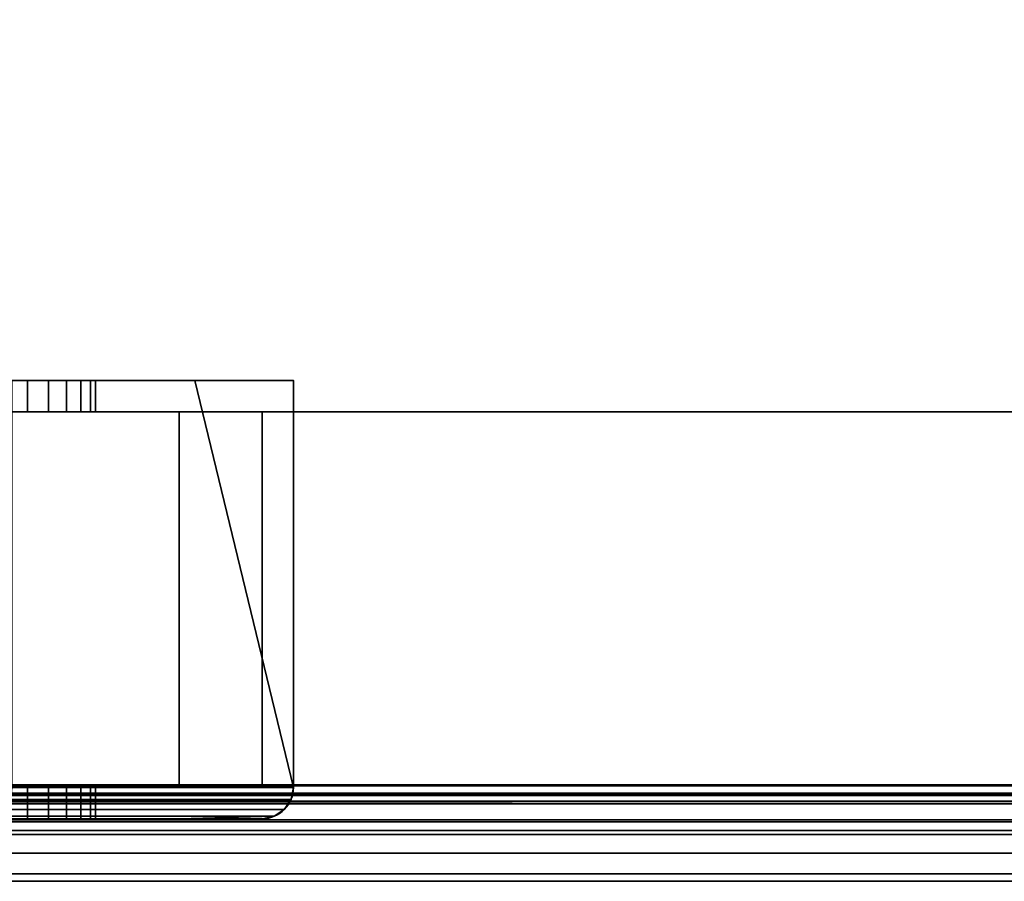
# Model space of a CAD drawing. Header units: millimetres. Extents: x -603 to 3703, y -115 to 193.
# Tile 527 of 656: x 2576 to 2608, y -33 to -5. Entities that reach past the tile are written whole.
import ezdxf

# ---------------------------------------------------------------- set-up
doc = ezdxf.new("R2010")
doc.units = ezdxf.units.MM
doc.layers.add('151', color=7, linetype='Continuous', true_color=0xffffff)

# ---------------------------------------------------------------- blocks, each defined once
blk = doc.blocks.new('UG_SURFACE_003')
at = {"layer": '151', "color": 252, "linetype": 'Continuous', "lineweight": 35}
for points in [[(3703, -18, 2212.25), (3703, 174.4, 2212.25), (2297, 174.4, 2212.25), (2297, -18, 2212.25)], [(2447, -18, 2062.25), (2447, 174.4, 2062.25), (3553, 174.4, 2062.25), (3553, -18, 2062.25)], [(3703, -18, 2212.25), (2297, -18, 2212.25), (2447, -18, 2062.25), (3553, -18, 2062.25)]]:
    blk.add_3dface(points, dxfattribs=at)
blk = doc.blocks.new('UG_SURFACE_136')
at = {"layer": '151', "color": 252, "linetype": 'Continuous', "lineweight": 35}
for points in [[(2573.495, -17, 1100.62), (2575, -17, 1100.3), (2581.85, -17, 1091.25), (2568.025, -17, 1091.25)], [(2568.025, -17, 1110.1), (2581.85, -17, 1110.1), (2575.769, -17, 1107.619), (2574.231, -17, 1107.619)], [(2573.495, -17, 1020.12), (2575, -17, 1019.8), (2581.85, -17, 1013.575), (2568.025, -17, 1013.575)], [(2568.025, -17, 1033.975), (2581.85, -17, 1033.975), (2575.769, -17, 1027.119), (2574.231, -17, 1027.119)], [(2568.025, -17, 1013.575), (2581.85, -17, 1013.575), (2581.85, -17, 1008.35), (2576, -17, 1002.5)], [(2568.025, -17, 1128.75), (2568.025, -17, 1167.5), (2576, -17, 1167.5), (2581.85, -17, 1161.65)], [(2581.85, -17, 1161.65), (2581.85, -17, 1128.75), (2568.025, -17, 1128.75)], [(2568.025, -17, 1033.975), (2568.025, -17, 1058.875), (2581.85, -17, 1058.875), (2581.85, -17, 1033.975)], [(2568.025, -17, 1058.875), (2568.025, -17, 1091.25), (2581.85, -17, 1091.25), (2581.85, -17, 1058.875)], [(2568.025, -17, 1110.1), (2568.025, -17, 1128.75), (2581.85, -17, 1128.75), (2581.85, -17, 1110.1)], [(2581.85, -17, 1091.25), (2575, -17, 1100.3), (2576.505, -17, 1100.62)], [(2581.85, -17, 1013.575), (2575, -17, 1019.8), (2576.505, -17, 1020.12)], [(2575, -17, 1100.3), (2575, -18, 1100.3), (2576.505, -18, 1100.62), (2576.505, -17, 1100.62)], [(2575, -17, 1019.8), (2575, -18, 1019.8), (2576.505, -18, 1020.12), (2576.505, -17, 1020.12)], [(2577.175, -17, 1026.493), (2575.769, -17, 1027.119), (2581.85, -17, 1033.975)], [(2577.175, -17, 1106.993), (2575.769, -17, 1107.619), (2581.85, -17, 1110.1)], [(2577.175, -17, 1106.993), (2577.175, -18, 1106.993), (2575.769, -18, 1107.619), (2575.769, -17, 1107.619)], [(2577.175, -17, 1026.493), (2577.175, -18, 1026.493), (2575.769, -18, 1027.119), (2575.769, -17, 1027.119)], [(2581.85, -17, 1161.65), (2576, -17, 1167.5), (2576, -30, 1167.5), (2585, -30, 1158.5)], [(2585, -30, 1011.5), (2576, -30, 1002.5), (2576, -17, 1002.5), (2581.85, -17, 1008.35)], [(2576.505, -17, 1100.62), (2577.75, -17, 1101.524), (2581.85, -17, 1091.25)], [(2576.505, -17, 1020.12), (2577.75, -17, 1021.024), (2581.85, -17, 1013.575)], [(2576.505, -17, 1100.62), (2576.505, -18, 1100.62), (2577.75, -18, 1101.524), (2577.75, -17, 1101.524)], [(2576.505, -17, 1020.12), (2576.505, -18, 1020.12), (2577.75, -18, 1021.024), (2577.75, -17, 1021.024)], [(2578.204, -17, 1105.85), (2577.175, -17, 1106.993), (2581.85, -17, 1110.1)], [(2578.204, -17, 1025.35), (2577.175, -17, 1026.493), (2581.85, -17, 1033.975)], [(2578.204, -17, 1105.85), (2578.204, -18, 1105.85), (2577.175, -18, 1106.993), (2577.175, -17, 1106.993)], [(2578.204, -17, 1025.35), (2578.204, -18, 1025.35), (2577.175, -18, 1026.493), (2577.175, -17, 1026.493)], [(2577.75, -17, 1101.524), (2578.519, -17, 1102.857), (2581.85, -17, 1091.25)], [(2577.75, -17, 1021.024), (2578.519, -17, 1022.357), (2581.85, -17, 1013.575)], [(2577.75, -17, 1101.524), (2577.75, -18, 1101.524), (2578.519, -18, 1102.857), (2578.519, -17, 1102.857)], [(2577.75, -17, 1021.024), (2577.75, -18, 1021.024), (2578.519, -18, 1022.357), (2578.519, -17, 1022.357)], [(2581.85, -17, 1110.1), (2578.68, -17, 1104.387), (2578.204, -17, 1105.85)], [(2581.85, -17, 1033.975), (2578.68, -17, 1023.887), (2578.204, -17, 1025.35)], [(2578.68, -17, 1104.387), (2578.68, -18, 1104.387), (2578.204, -18, 1105.85), (2578.204, -17, 1105.85)], [(2578.68, -17, 1023.887), (2578.68, -18, 1023.887), (2578.204, -18, 1025.35), (2578.204, -17, 1025.35)], [(2578.519, -17, 1102.857), (2578.68, -17, 1104.387), (2581.85, -17, 1110.1), (2581.85, -17, 1091.25)], [(2578.519, -17, 1022.357), (2578.68, -17, 1023.887), (2581.85, -17, 1033.975), (2581.85, -17, 1013.575)], [(2578.519, -17, 1102.857), (2578.519, -18, 1102.857), (2578.68, -18, 1104.387), (2578.68, -17, 1104.387)], [(2578.519, -17, 1022.357), (2578.519, -18, 1022.357), (2578.68, -18, 1023.887), (2578.68, -17, 1023.887)], [(2585, -30, 1158.5), (2585, -17, 1158.5), (2581.85, -17, 1161.65)], [(2581.85, -17, 1008.35), (2585, -17, 1011.5), (2585, -30, 1011.5)], [(2585, -17, 1158.5), (2585, -17, 1128.75), (2581.85, -17, 1128.75), (2581.85, -17, 1161.65)], [(2581.85, -17, 1008.35), (2581.85, -17, 1013.575), (2585, -17, 1013.575), (2585, -17, 1011.5)], [(2581.85, -17, 1013.575), (2581.85, -17, 1033.975), (2585, -17, 1033.975), (2585, -17, 1013.575)], [(2581.85, -17, 1033.975), (2581.85, -17, 1058.875), (2585, -17, 1058.875), (2585, -17, 1033.975)], [(2581.85, -17, 1058.875), (2581.85, -17, 1091.25), (2585, -17, 1091.25), (2585, -17, 1058.875)], [(2581.85, -17, 1091.25), (2581.85, -17, 1110.1), (2585, -17, 1110.1), (2585, -17, 1091.25)], [(2581.85, -17, 1110.1), (2581.85, -17, 1128.75), (2585, -17, 1128.75), (2585, -17, 1110.1)], [(2585, -30, 1158.5), (2585, -17, 1110.1), (2585, -17, 1128.75)], [(2585, -30, 1158.5), (2585, -17, 1091.25), (2585, -17, 1110.1)], [(2585, -30, 1158.5), (2585, -30, 1011.5), (2585, -17, 1058.875), (2585, -17, 1091.25)], [(2585, -30, 1011.5), (2585, -17, 1033.975), (2585, -17, 1058.875)], [(2585, -30, 1011.5), (2585, -17, 1013.575), (2585, -17, 1033.975)], [(2585, -30, 1011.5), (2585, -17, 1011.5), (2585, -17, 1013.575)], [(2585, -17, 1128.75), (2585, -17, 1158.5), (2585, -30, 1158.5)], [(2568.025, -18, 1091.25), (2581.35, -18, 1091.25), (2575, -18, 1100.3), (2573.495, -18, 1100.62)], [(2581.35, -18, 1110.1), (2568.025, -18, 1110.1), (2574.231, -18, 1107.619), (2575.769, -18, 1107.619)], [(2568.025, -18, 1013.575), (2581.35, -18, 1013.575), (2575, -18, 1019.8), (2573.495, -18, 1020.12)], [(2581.35, -18, 1033.975), (2568.025, -18, 1033.975), (2574.231, -18, 1027.119), (2575.769, -18, 1027.119)], [(2568.025, -18, 1128.75), (2581.35, -18, 1128.75), (2581.35, -18, 1160.736), (2575.586, -18, 1166.5)], [(2575.586, -18, 1003.5), (2581.35, -18, 1009.264), (2581.35, -18, 1013.575), (2568.025, -18, 1013.575)], [(2581.35, -18, 1033.975), (2581.35, -18, 1058.875), (2568.025, -18, 1058.875), (2568.025, -18, 1033.975)], [(2581.35, -18, 1058.875), (2581.35, -18, 1091.25), (2568.025, -18, 1091.25), (2568.025, -18, 1058.875)], [(2581.35, -18, 1110.1), (2581.35, -18, 1128.75), (2568.025, -18, 1128.75), (2568.025, -18, 1110.1)], [(2576.505, -18, 1020.12), (2575, -18, 1019.8), (2581.35, -18, 1013.575)], [(2576.505, -18, 1100.62), (2575, -18, 1100.3), (2581.35, -18, 1091.25)], [(2581.35, -18, 1009.264), (2575.586, -18, 1003.5), (2575.586, -30, 1003.5), (2581.35, -30, 1009.264)], [(2581.35, -30, 1160.736), (2575.586, -30, 1166.5), (2575.586, -18, 1166.5), (2581.35, -18, 1160.736)], [(2575.769, -18, 1107.619), (2577.175, -18, 1106.993), (2581.35, -18, 1110.1)], [(2575.769, -18, 1027.119), (2577.175, -18, 1026.493), (2581.35, -18, 1033.975)], [(2581.35, -18, 1091.25), (2577.75, -18, 1101.524), (2576.505, -18, 1100.62)], [(2581.35, -18, 1013.575), (2577.75, -18, 1021.024), (2576.505, -18, 1020.12)], [(2581.35, -18, 1110.1), (2577.175, -18, 1106.993), (2578.204, -18, 1105.85)], [(2581.35, -18, 1033.975), (2577.175, -18, 1026.493), (2578.204, -18, 1025.35)], [(2581.35, -18, 1091.25), (2578.519, -18, 1102.857), (2577.75, -18, 1101.524)], [(2581.35, -18, 1013.575), (2578.519, -18, 1022.357), (2577.75, -18, 1021.024)], [(2578.204, -18, 1105.85), (2578.68, -18, 1104.387), (2581.35, -18, 1110.1)], [(2578.204, -18, 1025.35), (2578.68, -18, 1023.887), (2581.35, -18, 1033.975)], [(2581.35, -18, 1091.25), (2581.35, -18, 1110.1), (2578.68, -18, 1104.387), (2578.519, -18, 1102.857)], [(2581.35, -18, 1013.575), (2581.35, -18, 1033.975), (2578.68, -18, 1023.887), (2578.519, -18, 1022.357)], [(2581.35, -30, 1009.264), (2584, -30, 1011.914), (2584, -18, 1011.914), (2581.35, -18, 1009.264)], [(2581.35, -18, 1160.736), (2584, -18, 1158.086), (2584, -30, 1158.086), (2581.35, -30, 1160.736)], [(2584, -18, 1011.914), (2584, -18, 1013.575), (2581.35, -18, 1013.575), (2581.35, -18, 1009.264)], [(2581.35, -18, 1160.736), (2581.35, -18, 1128.75), (2584, -18, 1128.75), (2584, -18, 1158.086)], [(2584, -18, 1013.575), (2584, -18, 1033.975), (2581.35, -18, 1033.975), (2581.35, -18, 1013.575)], [(2584, -18, 1033.975), (2584, -18, 1058.875), (2581.35, -18, 1058.875), (2581.35, -18, 1033.975)], [(2584, -18, 1058.875), (2584, -18, 1091.25), (2581.35, -18, 1091.25), (2581.35, -18, 1058.875)], [(2584, -18, 1091.25), (2584, -18, 1110.1), (2581.35, -18, 1110.1), (2581.35, -18, 1091.25)], [(2584, -18, 1110.1), (2584, -18, 1128.75), (2581.35, -18, 1128.75), (2581.35, -18, 1110.1)], [(2584, -18, 1128.75), (2584, -18, 1110.1), (2584, -30, 1108.1), (2584, -30, 1126.75)], [(2584, -18, 1091.25), (2584, -30, 1093.25), (2584, -30, 1099.9)], [(2584, -30, 1099.9), (2584, -30, 1108.1), (2584, -18, 1110.1), (2584, -18, 1091.25)], [(2584, -30, 1033.975), (2584, -30, 1093.25), (2584, -18, 1091.25), (2584, -18, 1058.875)], [(2584, -18, 1058.875), (2584, -18, 1033.975), (2584, -30, 1033.975)], [(2584, -18, 1033.975), (2584, -18, 1013.575), (2584, -30, 1013.575), (2584, -30, 1033.975)], [(2584, -18, 1013.575), (2584, -18, 1011.914), (2584, -30, 1011.914), (2584, -30, 1013.575)], [(2584, -30, 1126.75), (2584, -30, 1158.086), (2584, -18, 1158.086), (2584, -18, 1128.75)], [(2573.495, -30, 1020.12), (2575, -30, 1019.8), (2581.35, -30, 1013.575), (2568.025, -30, 1013.575)], [(2568.025, -30, 1033.975), (2581.35, -30, 1033.975), (2575, -30, 1027.2), (2574.231, -30, 1027.119)], [(2575, -30, 1100.3), (2581.35, -30, 1099.9), (2568.025, -30, 1099.9)], [(2568.025, -30, 1108.1), (2581.35, -30, 1108.1), (2575, -30, 1107.7)], [(2568.025, -30, 1166.5), (2575.586, -30, 1166.5), (2581.35, -30, 1160.736)], [(2568.025, -30, 1013.575), (2581.35, -30, 1013.575), (2581.35, -30, 1009.264), (2575.586, -30, 1003.5)], [(2581.35, -30, 1160.736), (2581.35, -30, 1126.75), (2568.025, -30, 1126.75), (2568.025, -30, 1166.5)], [(2581.35, -30, 1126.75), (2581.35, -30, 1108.1), (2568.025, -30, 1108.1), (2568.025, -30, 1126.75)], [(2581.35, -30, 1099.9), (2581.35, -30, 1093.25), (2568.025, -30, 1093.25), (2568.025, -30, 1099.9)], [(2581.35, -30, 1093.25), (2581.35, -30, 1033.975), (2568.025, -30, 1033.975), (2568.025, -30, 1093.25)], [(2575, -30, 1100.3), (2575, -31, 1100.3), (2576.505, -31, 1100.62), (2576.505, -30, 1100.62)], [(2575, -30, 1019.8), (2575, -31, 1019.8), (2576.505, -31, 1020.12), (2576.505, -30, 1020.12)], [(2581.35, -30, 1013.575), (2575, -30, 1019.8), (2576.505, -30, 1020.12)], [(2581.35, -30, 1099.9), (2575, -30, 1100.3), (2576.505, -30, 1100.62)], [(2575.769, -30, 1107.619), (2575, -30, 1107.7), (2581.35, -30, 1108.1)], [(2575.769, -30, 1027.119), (2575, -30, 1027.2), (2581.35, -30, 1033.975)], [(2577.175, -30, 1106.993), (2577.175, -31, 1106.993), (2575.769, -31, 1107.619), (2575.769, -30, 1107.619)], [(2577.175, -30, 1026.493), (2577.175, -31, 1026.493), (2575.769, -31, 1027.119), (2575.769, -30, 1027.119)], [(2581.35, -30, 1033.975), (2577.175, -30, 1026.493), (2575.769, -30, 1027.119)], [(2581.35, -30, 1108.1), (2577.175, -30, 1106.993), (2575.769, -30, 1107.619)], [(2585, -30, 1158.5), (2576, -30, 1167.5), (2575.969, -30.383, 1167.424), (2584.924, -30.383, 1158.468)], [(2576, -30, 1002.5), (2585, -30, 1011.5), (2584.924, -30.383, 1011.531), (2575.969, -30.383, 1002.576)], [(2576.505, -30, 1100.62), (2576.505, -31, 1100.62), (2577.75, -31, 1101.524), (2577.75, -30, 1101.524)], [(2576.505, -30, 1020.12), (2576.505, -31, 1020.12), (2577.75, -31, 1021.024), (2577.75, -30, 1021.024)], [(2576.505, -30, 1020.12), (2577.75, -30, 1021.024), (2581.35, -30, 1013.575)], [(2576.505, -30, 1100.62), (2577.75, -30, 1101.524), (2581.35, -30, 1099.9)], [(2578.204, -30, 1105.85), (2578.204, -31, 1105.85), (2577.175, -31, 1106.993), (2577.175, -30, 1106.993)], [(2578.204, -30, 1025.35), (2578.204, -31, 1025.35), (2577.175, -31, 1026.493), (2577.175, -30, 1026.493)], [(2578.204, -30, 1025.35), (2577.175, -30, 1026.493), (2581.35, -30, 1033.975)], [(2578.204, -30, 1105.85), (2577.175, -30, 1106.993), (2581.35, -30, 1108.1)], [(2577.75, -30, 1101.524), (2577.75, -31, 1101.524), (2578.519, -31, 1102.857), (2578.519, -30, 1102.857)], [(2577.75, -30, 1021.024), (2577.75, -31, 1021.024), (2578.519, -31, 1022.357), (2578.519, -30, 1022.357)], [(2577.75, -30, 1021.024), (2578.519, -30, 1022.357), (2581.35, -30, 1013.575)], [(2577.75, -30, 1101.524), (2578.519, -30, 1102.857), (2581.35, -30, 1099.9)], [(2578.68, -30, 1104.387), (2578.68, -31, 1104.387), (2578.204, -31, 1105.85), (2578.204, -30, 1105.85)], [(2578.68, -30, 1023.887), (2578.68, -31, 1023.887), (2578.204, -31, 1025.35), (2578.204, -30, 1025.35)], [(2581.35, -30, 1033.975), (2578.68, -30, 1023.887), (2578.204, -30, 1025.35)], [(2581.35, -30, 1108.1), (2578.68, -30, 1104.387), (2578.204, -30, 1105.85)], [(2578.519, -30, 1102.857), (2578.519, -31, 1102.857), (2578.68, -31, 1104.387), (2578.68, -30, 1104.387)], [(2578.519, -30, 1022.357), (2578.519, -31, 1022.357), (2578.68, -31, 1023.887), (2578.68, -30, 1023.887)], [(2578.519, -30, 1022.357), (2578.68, -30, 1023.887), (2581.35, -30, 1033.975), (2581.35, -30, 1013.575)], [(2578.519, -30, 1102.857), (2578.68, -30, 1104.387), (2581.35, -30, 1108.1), (2581.35, -30, 1099.9)], [(2581.35, -30, 1009.264), (2581.35, -30, 1013.575), (2584, -30, 1013.575), (2584, -30, 1011.914)], [(2584, -30, 1158.086), (2584, -30, 1126.75), (2581.35, -30, 1126.75), (2581.35, -30, 1160.736)], [(2584, -30, 1126.75), (2584, -30, 1108.1), (2581.35, -30, 1108.1), (2581.35, -30, 1126.75)], [(2584, -30, 1108.1), (2584, -30, 1099.9), (2581.35, -30, 1099.9), (2581.35, -30, 1108.1)], [(2584, -30, 1099.9), (2584, -30, 1093.25), (2581.35, -30, 1093.25), (2581.35, -30, 1099.9)], [(2584, -30, 1093.25), (2584, -30, 1033.975), (2581.35, -30, 1033.975), (2581.35, -30, 1093.25)], [(2584, -30, 1033.975), (2584, -30, 1013.575), (2581.35, -30, 1013.575), (2581.35, -30, 1033.975)], [(2585, -30, 1011.5), (2585, -30, 1158.5), (2584.924, -30.383, 1158.468), (2584.924, -30.383, 1011.531)], [(2584.924, -30.383, 1158.468), (2575.969, -30.383, 1167.424), (2575.879, -30.707, 1167.207), (2584.707, -30.707, 1158.379)], [(2575.969, -30.383, 1002.576), (2584.924, -30.383, 1011.531), (2584.707, -30.707, 1011.621), (2575.879, -30.707, 1002.793)], [(2584.924, -30.383, 1011.531), (2584.924, -30.383, 1158.468), (2584.707, -30.707, 1158.379), (2584.707, -30.707, 1011.621)], [(2584.707, -30.707, 1158.379), (2575.879, -30.707, 1167.207), (2575.744, -30.924, 1166.883), (2584.383, -30.924, 1158.244)], [(2575.879, -30.707, 1002.793), (2584.707, -30.707, 1011.621), (2584.383, -30.924, 1011.756), (2575.744, -30.924, 1003.117)], [(2584.707, -30.707, 1011.621), (2584.707, -30.707, 1158.379), (2584.383, -30.924, 1158.244), (2584.383, -30.924, 1011.756)], [(2581.35, -31, 1033.975), (2568.025, -31, 1033.975), (2574.231, -31, 1027.119), (2575, -31, 1027.2)], [(2568.025, -31, 1013.575), (2581.35, -31, 1013.575), (2575, -31, 1019.8), (2573.495, -31, 1020.12)], [(2581.35, -31, 1110.1), (2568.025, -31, 1110.1), (2574.231, -31, 1107.619), (2575, -31, 1107.7)], [(2568.025, -31, 1097.9), (2581.35, -31, 1097.9), (2575, -31, 1100.3), (2573.495, -31, 1100.62)], [(2568.025, -31, 1013.575), (2568.025, -31, 1003.5), (2575.586, -31, 1003.5), (2581.35, -31, 1009.264)], [(2568.025, -31, 1128.75), (2581.35, -31, 1128.75), (2581.35, -31, 1160.736), (2575.586, -31, 1166.5)], [(2581.35, -31, 1009.264), (2581.35, -31, 1013.575), (2568.025, -31, 1013.575)], [(2568.025, -31, 1128.75), (2568.025, -31, 1110.1), (2581.35, -31, 1110.1), (2581.35, -31, 1128.75)], [(2568.025, -31, 1097.9), (2568.025, -31, 1091.25), (2581.35, -31, 1091.25), (2581.35, -31, 1097.9)], [(2568.025, -31, 1091.25), (2568.025, -31, 1033.975), (2581.35, -31, 1033.975), (2581.35, -31, 1091.25)], [(2575, -31, 1027.2), (2575.769, -31, 1027.119), (2581.35, -31, 1033.975)], [(2575, -31, 1107.7), (2575.769, -31, 1107.619), (2581.35, -31, 1110.1)], [(2576.505, -31, 1100.62), (2575, -31, 1100.3), (2581.35, -31, 1097.9)], [(2576.505, -31, 1020.12), (2575, -31, 1019.8), (2581.35, -31, 1013.575)], [(2584.383, -30.924, 1158.244), (2575.744, -30.924, 1166.883), (2575.586, -31, 1166.5), (2581.35, -31, 1160.736)], [(2581.35, -31, 1009.264), (2575.586, -31, 1003.5), (2575.744, -30.924, 1003.117), (2584.383, -30.924, 1011.756)], [(2575.769, -31, 1027.119), (2577.175, -31, 1026.493), (2581.35, -31, 1033.975)], [(2575.769, -31, 1107.619), (2577.175, -31, 1106.993), (2581.35, -31, 1110.1)], [(2581.35, -31, 1013.575), (2577.75, -31, 1021.024), (2576.505, -31, 1020.12)], [(2581.35, -31, 1097.9), (2577.75, -31, 1101.524), (2576.505, -31, 1100.62)], [(2581.35, -31, 1033.975), (2577.175, -31, 1026.493), (2578.204, -31, 1025.35)], [(2581.35, -31, 1110.1), (2577.175, -31, 1106.993), (2578.204, -31, 1105.85)], [(2581.35, -31, 1013.575), (2578.519, -31, 1022.357), (2577.75, -31, 1021.024)], [(2581.35, -31, 1097.9), (2578.519, -31, 1102.857), (2577.75, -31, 1101.524)], [(2578.204, -31, 1025.35), (2578.68, -31, 1023.887), (2581.35, -31, 1033.975)], [(2578.204, -31, 1105.85), (2578.68, -31, 1104.387), (2581.35, -31, 1110.1)], [(2581.35, -31, 1013.575), (2581.35, -31, 1033.975), (2578.68, -31, 1023.887), (2578.519, -31, 1022.357)], [(2581.35, -31, 1097.9), (2581.35, -31, 1110.1), (2578.68, -31, 1104.387), (2578.519, -31, 1102.857)], [(2581.35, -31, 1160.736), (2584, -31, 1158.086), (2584.383, -30.924, 1158.244)], [(2584.383, -30.924, 1011.756), (2584, -31, 1011.914), (2581.35, -31, 1009.264)], [(2581.35, -31, 1160.736), (2581.35, -31, 1128.75), (2584, -31, 1128.75), (2584, -31, 1158.086)], [(2584, -31, 1011.914), (2584, -31, 1013.575), (2581.35, -31, 1013.575), (2581.35, -31, 1009.264)], [(2581.35, -31, 1128.75), (2581.35, -31, 1110.1), (2584, -31, 1110.1), (2584, -31, 1128.75)], [(2581.35, -31, 1110.1), (2581.35, -31, 1097.9), (2584, -31, 1097.9), (2584, -31, 1110.1)], [(2581.35, -31, 1097.9), (2581.35, -31, 1091.25), (2584, -31, 1091.25), (2584, -31, 1097.9)], [(2581.35, -31, 1091.25), (2581.35, -31, 1033.975), (2584, -31, 1033.975), (2584, -31, 1091.25)], [(2581.35, -31, 1033.975), (2581.35, -31, 1013.575), (2584, -31, 1013.575), (2584, -31, 1033.975)], [(2584.383, -30.924, 1011.756), (2584, -31, 1033.975), (2584, -31, 1013.575)], [(2584.383, -30.924, 1158.244), (2584, -31, 1097.9), (2584, -31, 1091.25)], [(2584, -31, 1091.25), (2584, -31, 1033.975), (2584.383, -30.924, 1011.756), (2584.383, -30.924, 1158.244)], [(2584.383, -30.924, 1158.244), (2584, -31, 1110.1), (2584, -31, 1097.9)], [(2584, -31, 1013.575), (2584, -31, 1011.914), (2584.383, -30.924, 1011.756)], [(2584.383, -30.924, 1158.244), (2584, -31, 1128.75), (2584, -31, 1110.1)], [(2584.383, -30.924, 1158.244), (2584, -31, 1158.086), (2584, -31, 1128.75)]]:
    blk.add_3dface(points, dxfattribs=at)
blk = doc.blocks.new('UG_SURFACE_137')
at = {"layer": '151', "color": 43, "linetype": 'Continuous', "lineweight": 35}
for points in [[(2491, 0, 2017), (2491, -34, 2017), (3509, -34, 2017), (3509, 0, 2017)], [(2491, -34), (2491, -2), (3509, -2), (3509, -34)]]:
    blk.add_3dface(points, dxfattribs=at)
blk = doc.blocks.new('UG_SURFACE_167')
at = {"layer": '151', "color": 252, "linetype": 'Continuous', "lineweight": 35}
for points in [[(2485.5, -29.92, 2021.75), (3514.5, -29.92, 2021.75), (3514.5, 14.42, 2021.75), (2485.5, 14.42, 2021.75)], [(2487, -29.92, 2020.25), (2487, 14.42, 2020.25), (3513, 14.42, 2020.25), (3513, -29.92, 2020.25)], [(2432, -18, 2075.25), (3568, -18, 2075.25), (3566.5, -18, 2073.75), (2433.5, -18, 2073.75)], [(2432, -18, 2075.25), (2432, -29.92, 2075.25), (3568, -29.92, 2075.25), (3568, -18, 2075.25)], [(2433.5, -18, 2073.75), (3566.5, -18, 2073.75), (3566.5, -29.92, 2073.75), (2433.5, -29.92, 2073.75)], [(3568, -29.92, 2075.25), (2432, -29.92, 2075.25), (2432.059, -30.521, 2075.191)], [(3567.941, -30.521, 2075.191), (3568, -29.92, 2075.25), (2432.059, -30.521, 2075.191)], [(2433.53, -30.228, 2073.72), (2433.5, -29.92, 2073.75), (3566.5, -29.92, 2073.75)], [(2433.53, -30.228, 2073.72), (3566.5, -29.92, 2073.75), (3566.47, -30.228, 2073.72)], [(3514.53, -30.228, 2021.78), (2485.5, -29.92, 2021.75), (2485.47, -30.228, 2021.78)], [(3514.53, -30.228, 2021.78), (3514.5, -29.92, 2021.75), (2485.5, -29.92, 2021.75)], [(2486.941, -30.521, 2020.309), (3513, -29.92, 2020.25), (3513.059, -30.521, 2020.309)], [(2486.941, -30.521, 2020.309), (2487, -29.92, 2020.25), (3513, -29.92, 2020.25)], [(3566.47, -30.228, 2073.72), (3566.38, -30.525, 2073.63), (2433.62, -30.525, 2073.63), (2433.53, -30.228, 2073.72)], [(2485.47, -30.228, 2021.78), (2485.38, -30.525, 2021.87), (3514.62, -30.525, 2021.87)], [(2485.47, -30.228, 2021.78), (3514.62, -30.525, 2021.87), (3514.53, -30.228, 2021.78)], [(2432.059, -30.521, 2075.191), (2432.235, -31.099, 2075.016), (3567.765, -31.099, 2075.016), (3567.941, -30.521, 2075.191)], [(3566.037, -31.037, 2073.287), (2433.963, -31.037, 2073.287), (2433.62, -30.525, 2073.63), (3566.38, -30.525, 2073.63)], [(3514.62, -30.525, 2021.87), (2485.38, -30.525, 2021.87), (2485.037, -31.037, 2022.213), (3514.963, -31.037, 2022.213)], [(3513.059, -30.521, 2020.309), (2486.766, -31.099, 2020.484), (2486.941, -30.521, 2020.309)], [(3513.059, -30.521, 2020.309), (3513.234, -31.099, 2020.484), (2486.766, -31.099, 2020.484)], [(3567.765, -31.099, 2075.016), (2432.235, -31.099, 2075.016), (2432.902, -32.098, 2074.348), (3567.098, -32.098, 2074.348)], [(3565.525, -31.38, 2072.775), (2434.475, -31.38, 2072.775), (2433.963, -31.037, 2073.287), (3566.037, -31.037, 2073.287)], [(3514.963, -31.037, 2022.213), (2485.037, -31.037, 2022.213), (2484.525, -31.38, 2022.725), (3515.475, -31.38, 2022.725)], [(3513.902, -32.098, 2021.152), (2486.098, -32.098, 2021.152), (2486.766, -31.099, 2020.484), (3513.234, -31.099, 2020.484)], [(3564.92, -31.5, 2072.17), (2435.08, -31.5, 2072.17), (2434.475, -31.38, 2072.775), (3565.525, -31.38, 2072.775)], [(3515.475, -31.38, 2022.725), (2484.525, -31.38, 2022.725), (2483.92, -31.5, 2023.33), (3516.08, -31.5, 2023.33)], [(2435.08, -31.5, 2072.17), (3564.92, -31.5, 2072.17), (3516.08, -31.5, 2023.33), (2483.92, -31.5, 2023.33)], [(3567.098, -32.098, 2074.348), (2432.902, -32.098, 2074.348), (2433.901, -32.766, 2073.349), (3566.099, -32.766, 2073.349)], [(3514.901, -32.766, 2022.151), (2485.099, -32.766, 2022.151), (2486.098, -32.098, 2021.152), (3513.902, -32.098, 2021.152)], [(3566.099, -32.766, 2073.349), (2433.901, -32.766, 2073.349), (2435.08, -33, 2072.17), (3564.92, -33, 2072.17)], [(2435.08, -33, 2072.17), (2483.92, -33, 2023.33), (3516.08, -33, 2023.33), (3564.92, -33, 2072.17)], [(3516.08, -33, 2023.33), (2483.92, -33, 2023.33), (2485.099, -32.766, 2022.151), (3514.901, -32.766, 2022.151)]]:
    blk.add_3dface(points, dxfattribs=at)

msp = doc.modelspace()

# ---------------------------------------------------------------- linework, layer by layer
at = {"layer": '151', "color": 252, "linetype": 'Continuous', "lineweight": 35, "true_color": 0x939598}
for p, q in [((2576, -17, 1167.5), (2585, -17, 1158.5)), ((2585, -17, 1011.5), (2576, -17, 1002.5)), ((2585, -30, 1011.5), (2585, -17, 1011.5)), ((2585, -17, 1011.5), (2585, -17, 1158.5)), ((2585, -17, 1158.5), (2585, -30, 1158.5)), ((2297, -18, 2212.25), (3703, -18, 2212.25)), ((3568, -18, 2075.25), (2432, -18, 2075.25)), ((3566.5, -18, 2073.75), (2433.5, -18, 2073.75)), ((3553, -18, 2062.25), (2447, -18, 2062.25)), ((2584, -18, 1011.914), (2575.586, -18, 1003.5)), ((2575.586, -18, 1166.5), (2584, -18, 1158.086)), ((2584, -30, 1011.914), (2584, -18, 1011.914)), ((2584, -18, 1158.086), (2584, -30, 1158.086)), ((2584, -18, 1011.914), (2584, -18, 1158.086)), ((3568, -29.92, 2075.25), (2432, -29.92, 2075.25)), ((3566.5, -29.92, 2073.75), (2433.5, -29.92, 2073.75)), ((3514.5, -29.92, 2021.75), (2485.5, -29.92, 2021.75)), ((3513, -29.92, 2020.25), (2487, -29.92, 2020.25)), ((2584, -30, 1158.086), (2575.586, -30, 1166.5)), ((2575.586, -30, 1003.5), (2584, -30, 1011.914)), ((2585, -30, 1011.5), (2576, -30, 1002.5)), ((2576, -30, 1167.5), (2585, -30, 1158.5)), ((2584, -30, 1158.086), (2584, -30, 1011.914)), ((2585, -30, 1158.5), (2585, -30, 1011.5)), ((2584, -31, 1158.086), (2575.586, -31, 1166.5)), ((2575.586, -31, 1003.5), (2584, -31, 1011.914)), ((2584, -31, 1011.914), (2584, -31, 1158.086)), ((3564.92, -31.5, 2072.17), (2435.08, -31.5, 2072.17)), ((3516.08, -31.5, 2023.33), (2483.92, -31.5, 2023.33))]:
    msp.add_line(p, q, dxfattribs=at)
at = {"layer": '151', "color": 252, "linetype": 'Continuous', "lineweight": 35, "true_color": 0x939598, "extrusion": (0, -1, 0)}
for centre in [(2575, 1104, 17), (2575, 1023.5, 17), (2575, 1023.5, 18), (2575, 1104, 18)]:
    msp.add_circle(centre, 3.7, dxfattribs=at)
at = {"layer": '151', "color": 252, "linetype": 'Continuous', "lineweight": 35, "true_color": 0x939598, "extrusion": (0, 1, 0)}
for centre in [(-2575, 1023.5, -30), (-2575, 1104, -30), (-2575, 1023.5, -31), (-2575, 1104, -31)]:
    msp.add_circle(centre, 3.7, dxfattribs=at)
at = {"layer": '151', "color": 252, "linetype": 'Continuous', "lineweight": 35, "true_color": 0x939598, "extrusion": (-0.382683, -2.71969e-16, -0.92388)}
msp.add_ellipse((2584, -30, 1011.914), major_axis=(-1, 0, 0.414), ratio=0.92388, start_param=3.141593, end_param=4.712389, dxfattribs=at)
at = {"layer": '151', "color": 252, "linetype": 'Continuous', "lineweight": 35, "true_color": 0x939598, "extrusion": (0.382683, -2.71969e-16, -0.92388)}
msp.add_ellipse((2584, -30, 1158.086), major_axis=(-1, 0, -0.414), ratio=0.92388, start_param=3.141593, end_param=4.712389, dxfattribs=at)

# ---------------------------------------------------------------- block references
at = {"layer": '151', "color": 252, "linetype": 'Continuous', "lineweight": 35, "true_color": 0x939598}
for name in ['UG_SURFACE_003', 'UG_SURFACE_167', 'UG_SURFACE_137', 'UG_SURFACE_136']:
    msp.add_blockref(name, (0, 0), dxfattribs=at)

doc.saveas('drawing.dxf')
